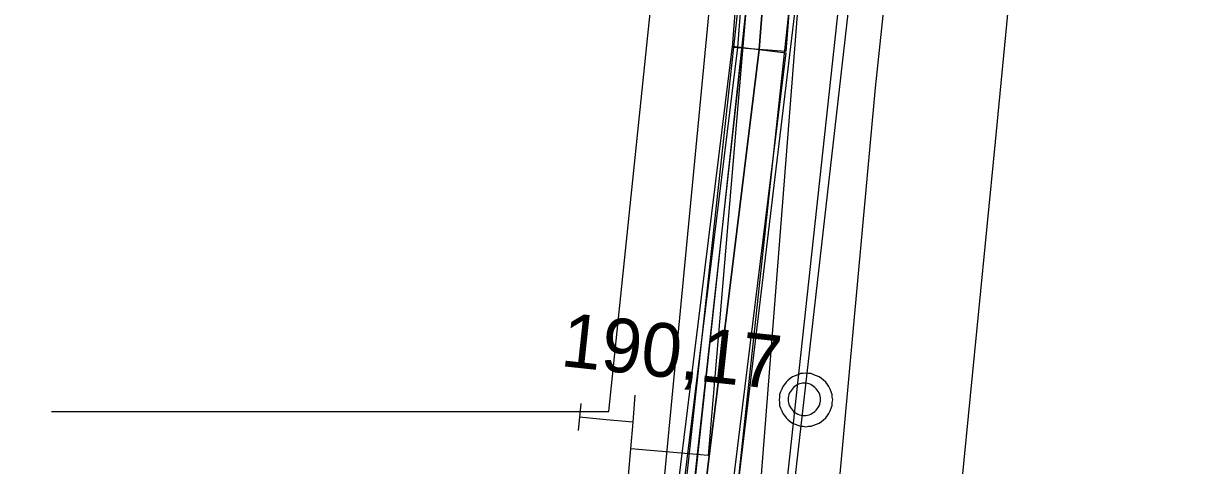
# Model space of a CAD drawing. Extents: x -746464 to -745690, y -1051581 to -1049993.
# Drawn here: x -746147.01 to -746125.2, y -1050907.99 to -1050899.76 of the extents above; entities that cross this region are included whole.
import ezdxf

# ---------------------------------------------------------------- set-up
doc = ezdxf.new("R2010")
doc.units = 0
for name, color, linetype in [('04_CETIN_neprovozovane', 7, 'Continuous'), ('04_CETIN_sdelovaci_podzem', 7, 'Continuous'), ('37_TVNET_sdelovaci_televizni kabely', 7, 'Continuous'), ('45_Eltodo_napajeci_kabel_NN', 7, 'Continuous'), ('45_Eltodo_vedeni_NN_zemni', 7, 'Continuous'), ('48_Prazs_plynarenska_STL', 7, 'Continuous'), ('51_PVaK_kanal_jednotna_overena poloha_rad', 7, 'Continuous'), ('51_PVaK_kanal_negravitacni_overena poloha', 7, 'Continuous'), ('51_PVaK_kanal_objekty', 7, 'Continuous'), ('51_PVaK_kanal_popisy', 7, 'Continuous'), ('51_PVaK_vodovod_NEPROVOZUJE PVK_neoverene poloha', 7, 'Continuous'), ('55_PREdi_chranicky', 7, 'Continuous'), ('55_PREdi_NN', 7, 'Continuous'), ('55_PREdi_NN_pripojovaci_misto', 7, 'Continuous'), ('55_PREdi_VN', 7, 'Continuous'), ('55_PREdi_ZRUSENE_elektro', 7, 'Continuous')]:
    doc.layers.add(name, color=color, linetype=linetype)

msp = doc.modelspace()

# ---------------------------------------------------------------- linework, layer by layer
at = {"layer": '04_CETIN_neprovozovane'}
msp.add_lwpolyline([(-746139.1, -1050955.08), (-746136.85, -1050934.54), (-746132.62, -1050899.26), (-746131.56, -1050889.42), (-746130.25, -1050875.59), (-746129.56, -1050868.17)], dxfattribs=at)
at = {"layer": '04_CETIN_sdelovaci_podzem'}
for points in [[(-746139.76, -1050955.44), (-746136.33, -1050924.64), (-746133.72, -1050901.04), (-746133.09, -1050894.99)], [(-746133.72, -1050901.04), (-746133.09, -1050894.99)], [(-746136.33, -1050924.64), (-746133.72, -1050901.04)]]:
    msp.add_lwpolyline(points, dxfattribs=at)
at = {"layer": '37_TVNET_sdelovaci_televizni kabely'}
for points in [[(-745984.595, -1050626.363), (-746079.15, -1050602.616), (-746117.902, -1050728.62), (-746140.499, -1050964.785), (-746150.343, -1051014.385), (-746134.374, -1051025.766), (-746053.56, -1051028.358)], [(-746146.492, -1050906.983), (-746136.117, -1050906.983), (-746133.294, -1050879.776), (-746144.341, -1050879.885)]]:
    msp.add_lwpolyline(points, dxfattribs=at)
at = {"layer": '45_Eltodo_napajeci_kabel_NN'}
msp.add_lwpolyline([(-746165.45, -1051019.12), (-746165.712, -1051018.023), (-746163.467, -1051013.836), (-746155.197, -1051018.912), (-746150.32, -1051019.043), (-746148.604, -1051010.158), (-746143.982, -1050988.385), (-746139.729, -1050968.164), (-746137.496, -1050944.441), (-746135.374, -1050923.74), (-746132.775, -1050899.638), (-746130.229, -1050876.488), (-746127.576, -1050852.278), (-746125.136, -1050831.143), (-746122.376, -1050803.534), (-746119.744, -1050781.489), (-746120.222, -1050780.456), (-746117.893, -1050761.331)], dxfattribs=at)
at = {"layer": '45_Eltodo_vedeni_NN_zemni'}
msp.add_lwpolyline([(-746136.17, -1050923.656), (-746133.57, -1050899.551)], dxfattribs=at)
at = {"layer": '48_Prazs_plynarenska_STL'}
for points in [[(-746128.924, -1050901.967), (-746128.119, -1050893.674), (-746126.8, -1050880.15), (-746126.425, -1050876.727), (-746123.398, -1050849.062), (-746122.397, -1050839.917), (-746121.85, -1050834.92), (-746119.64, -1050819.16), (-746118.456, -1050807.673), (-746117.44, -1050797.41), (-746116.892, -1050792.088), (-746116.554, -1050788.806), (-746115.818, -1050781.644), (-746115.679, -1050780.281), (-746115.164, -1050775.276), (-746114.581, -1050769.606)], [(-746134.09, -1050952.91), (-746133.039, -1050941.724), (-746129.85, -1050911.42), (-746128.924, -1050901.967)]]:
    msp.add_lwpolyline(points, dxfattribs=at)
at = {"layer": '51_PVaK_kanal_jednotna_overena poloha_rad'}
for points in [[(-746132.48, -1050906.76), (-746131.225, -1050895.713), (-746128.653, -1050873.059), (-746127.4, -1050862.03)], [(-746138.29, -1050957.71), (-746135.482, -1050933.089), (-746132.48, -1050906.76)]]:
    msp.add_lwpolyline(points, dxfattribs=at)
at = {"layer": '51_PVaK_kanal_negravitacni_overena poloha'}
msp.add_lwpolyline([(-746129.99, -1050889.91), (-746131.16, -1050900.96), (-746132.82, -1050919.05), (-746135.39, -1050940.9), (-746136.9, -1050954.59)], dxfattribs=at)
at = {"layer": '51_PVaK_kanal_objekty'}
for points in [[(-746131.95, -1050906.77), (-746131.96, -1050906.72), (-746131.96, -1050906.67), (-746131.98, -1050906.62), (-746132, -1050906.57), (-746132.02, -1050906.52), (-746132.05, -1050906.48), (-746132.08, -1050906.44), (-746132.12, -1050906.4), (-746132.16, -1050906.37), (-746132.2, -1050906.34), (-746132.25, -1050906.32), (-746132.3, -1050906.3), (-746132.35, -1050906.28), (-746132.4, -1050906.28), (-746132.45, -1050906.27), (-746132.5, -1050906.28), (-746132.55, -1050906.28), (-746132.6, -1050906.3), (-746132.65, -1050906.32), (-746132.7, -1050906.34), (-746132.74, -1050906.37), (-746132.78, -1050906.4), (-746132.82, -1050906.44), (-746132.85, -1050906.48), (-746132.88, -1050906.52), (-746132.9, -1050906.57), (-746132.92, -1050906.62), (-746132.94, -1050906.67), (-746132.94, -1050906.72), (-746132.95, -1050906.77), (-746132.94, -1050906.82), (-746132.94, -1050906.87), (-746132.92, -1050906.92), (-746132.9, -1050906.97), (-746132.88, -1050907.02), (-746132.85, -1050907.06), (-746132.82, -1050907.1), (-746132.78, -1050907.14), (-746132.74, -1050907.17), (-746132.7, -1050907.2), (-746132.65, -1050907.22), (-746132.6, -1050907.24), (-746132.55, -1050907.26), (-746132.5, -1050907.26), (-746132.45, -1050907.27), (-746132.4, -1050907.26), (-746132.35, -1050907.26), (-746132.3, -1050907.24), (-746132.25, -1050907.22), (-746132.2, -1050907.2), (-746132.16, -1050907.17), (-746132.12, -1050907.14), (-746132.08, -1050907.1), (-746132.05, -1050907.06), (-746132.02, -1050907.02), (-746132, -1050906.97), (-746131.98, -1050906.92), (-746131.96, -1050906.87), (-746131.96, -1050906.82), (-746131.95, -1050906.77)], [(-746132.18, -1050906.76), (-746132.18, -1050906.73), (-746132.186, -1050906.7), (-746132.192, -1050906.67), (-746132.204, -1050906.64), (-746132.222, -1050906.61), (-746132.24, -1050906.586), (-746132.258, -1050906.562), (-746132.282, -1050906.538), (-746132.306, -1050906.52), (-746132.33, -1050906.502), (-746132.36, -1050906.484), (-746132.39, -1050906.472), (-746132.42, -1050906.466), (-746132.45, -1050906.46), (-746132.48, -1050906.46), (-746132.51, -1050906.46), (-746132.54, -1050906.466), (-746132.57, -1050906.472), (-746132.6, -1050906.484), (-746132.63, -1050906.502), (-746132.654, -1050906.52), (-746132.678, -1050906.538), (-746132.702, -1050906.562), (-746132.72, -1050906.586), (-746132.738, -1050906.61), (-746132.756, -1050906.64), (-746132.768, -1050906.67), (-746132.774, -1050906.7), (-746132.78, -1050906.73), (-746132.78, -1050906.76), (-746132.78, -1050906.79), (-746132.774, -1050906.82), (-746132.768, -1050906.85), (-746132.756, -1050906.88), (-746132.738, -1050906.91), (-746132.72, -1050906.934), (-746132.702, -1050906.958), (-746132.678, -1050906.982), (-746132.654, -1050907), (-746132.63, -1050907.018), (-746132.6, -1050907.036), (-746132.57, -1050907.048), (-746132.54, -1050907.054), (-746132.51, -1050907.06), (-746132.48, -1050907.06), (-746132.45, -1050907.06), (-746132.42, -1050907.054), (-746132.39, -1050907.048), (-746132.36, -1050907.036), (-746132.33, -1050907.018), (-746132.306, -1050907), (-746132.282, -1050906.982), (-746132.258, -1050906.958), (-746132.24, -1050906.934), (-746132.222, -1050906.91), (-746132.204, -1050906.88), (-746132.192, -1050906.85), (-746132.186, -1050906.82), (-746132.18, -1050906.79), (-746132.18, -1050906.76)]]:
    msp.add_lwpolyline(points, dxfattribs=at)
at = {"layer": '51_PVaK_vodovod_NEPROVOZUJE PVK_neoverene poloha'}
msp.add_lwpolyline([(-746131.754, -1050898.624), (-746138.364, -1050959.474), (-746155.156, -1050956.606)], dxfattribs=at)
at = {"layer": '55_PREdi_chranicky'}
for points in [[(-746132.97, -1050895.76), (-746132.472, -1050895.799), (-746132.822, -1050900.289), (-746133.32, -1050900.25), (-746133.818, -1050900.211), (-746133.468, -1050895.721), (-746132.97, -1050895.76)], [(-746133.32, -1050900.25), (-746132.824, -1050900.311), (-746133.973, -1050909.636), (-746135.143, -1050920.923), (-746136.593, -1050934.304), (-746138.515, -1050951.796), (-746139.037, -1050954.452), (-746139.295, -1050956.338), (-746139.79, -1050956.27), (-746140.285, -1050956.202), (-746140.023, -1050954.288), (-746139.505, -1050951.644), (-746137.587, -1050934.196), (-746136.137, -1050920.817), (-746134.967, -1050909.524), (-746133.816, -1050900.189), (-746133.32, -1050900.25)]]:
    msp.add_lwpolyline(points, close=True, dxfattribs=at)
at = {"layer": '55_PREdi_NN'}
for points in [[(-746079.707, -1050608.094), (-746081.337, -1050613.521), (-746088.598, -1050639.168), (-746100.883, -1050680.307), (-746109.804, -1050710.935), (-746113.542, -1050724.97), (-746114.797, -1050736.143), (-746116.957, -1050755.942), (-746121.273, -1050791.507), (-746121.329, -1050792.488), (-746122.44, -1050801.822), (-746124.772, -1050826.479), (-746132.514, -1050898.319), (-746135.263, -1050933.408), (-746137.115, -1050954.341), (-746141.612, -1050953.806)], [(-746128.424, -1050850.797), (-746130.254, -1050868.095), (-746132.604, -1050889.306), (-746136.454, -1050924.495), (-746139.792, -1050954.992)], [(-746133.538, -1050888.576), (-746132.639, -1050888.674), (-746132.683, -1050889.066), (-746134.269, -1050907.802), (-746135.709, -1050907.68)], [(-746135.793, -1050908.676), (-746135.751, -1050908.178), (-746135.709, -1050907.68), (-746135.667, -1050907.182), (-746135.624, -1050906.683)], [(-746135.667, -1050907.182), (-746136.165, -1050907.139)]]:
    msp.add_lwpolyline(points, dxfattribs=at)
at = {"layer": '55_PREdi_NN_pripojovaci_misto'}
for p, q in [((-746136.636, -1050906.838), (-746136.688, -1050907.335)), ((-746136.165, -1050907.139), (-746136.662, -1050907.087))]:
    msp.add_line(p, q, dxfattribs=at)
at = {"layer": '55_PREdi_VN'}
for points in [[(-746142.76, -1050982.05), (-746141.66, -1050970.61), (-746140.95, -1050966.94), (-746140.63, -1050965.04), (-746139.79, -1050956.27), (-746139.53, -1050954.37), (-746139.01, -1050951.72), (-746137.09, -1050934.25), (-746135.64, -1050920.87), (-746134.47, -1050909.58), (-746133.32, -1050900.25), (-746132.97, -1050895.76), (-746132.34, -1050889.94), (-746131.88, -1050884.63), (-746131.62, -1050883.43)], [(-746131.62, -1050883.43), (-746131.88, -1050884.63), (-746132.34, -1050889.94), (-746132.97, -1050895.76), (-746133.32, -1050900.25), (-746134.47, -1050909.58), (-746135.64, -1050920.87), (-746137.09, -1050934.25), (-746139.01, -1050951.72), (-746139.53, -1050954.37), (-746139.79, -1050956.27), (-746140.63, -1050965.04), (-746140.95, -1050966.94), (-746141.66, -1050970.61), (-746142.086, -1050975.043)]]:
    msp.add_lwpolyline(points, dxfattribs=at)
at = {"layer": '55_PREdi_ZRUSENE_elektro'}
msp.add_lwpolyline([(-746142.688, -1050977.425), (-746142.056, -1050970.553), (-746141.344, -1050966.869), (-746141.027, -1050964.988), (-746140.187, -1050956.224), (-746139.925, -1050954.304), (-746139.406, -1050951.66), (-746137.488, -1050934.207), (-746136.038, -1050920.828), (-746134.867, -1050909.535), (-746133.718, -1050900.21), (-746133.368, -1050895.723), (-746132.738, -1050889.901), (-746132.276, -1050884.57), (-746132.016, -1050883.367)], dxfattribs=at)

# ---------------------------------------------------------------- texts
at = {"layer": '51_PVaK_kanal_popisy'}
msp.add_text('190,17', height=1, rotation=353.829, dxfattribs=at).set_placement((-746137.033, -1050906.136))

doc.saveas('drawing.dxf')
